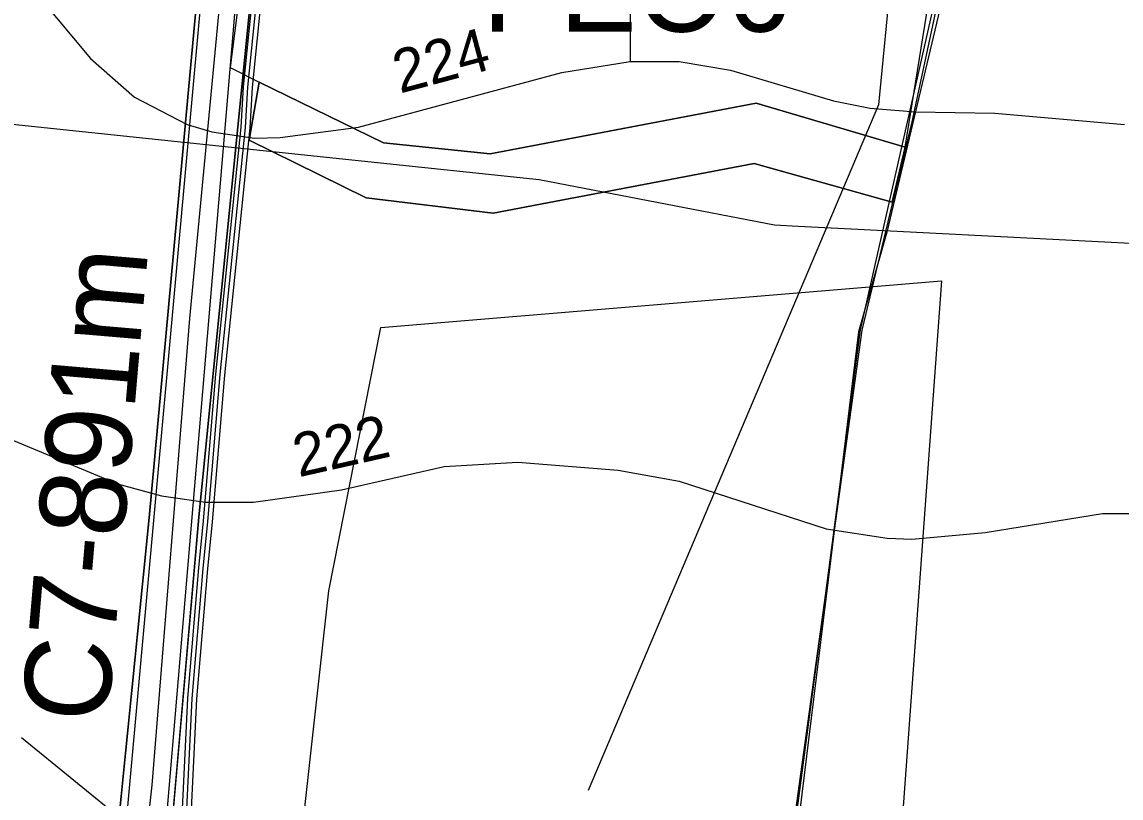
# Model space of a CAD drawing. Extents: x -662500 to -655523, y -1056000 to -1049993.
# Drawn here: x -660179.8 to -659925.2, y -1053777.2 to -1053597.4 of the extents above; entities that cross this region are included whole.
import ezdxf

# ---------------------------------------------------------------- set-up
doc = ezdxf.new("R2010")
doc.units = 0
for name, color, linetype in [('58', 7, 'Continuous'), ('Vrstva 1', 7, 'Continuous'), ('Vrstva 11', 7, 'Continuous'), ('Vrstva 17', 7, 'Continuous'), ('Vrstva 18', 7, 'Continuous'), ('Vrstva 22', 7, 'Continuous'), ('Vrstva 24', 7, 'Continuous'), ('Vrstva 35', 7, 'Continuous'), ('Vrstva 36', 7, 'Continuous'), ('Vrstva 37', 7, 'Continuous'), ('Vrstva 42', 7, 'Continuous'), ('Vrstva 47', 7, 'Continuous'), ('Vrstva 5', 7, 'Continuous'), ('Vrstva 57', 7, 'Continuous'), ('Vrstva 6', 7, 'Continuous'), ('Vrstva 61', 7, 'Continuous'), ('Vrstva 7', 7, 'Continuous')]:
    doc.layers.add(name, color=color, linetype=linetype)

msp = doc.modelspace()

# ---------------------------------------------------------------- linework, layer by layer
at = {"layer": '58'}
msp.add_lwpolyline([(-659966.09, -1053589.8), (-659979.45, -1053646.11), (-659986.05, -1053669.16), (-659992.56, -1053722.27), (-660000.86, -1053790.13), (-660001.11, -1053794.15), (-660003.29, -1053815.65), (-660003.85, -1053821.48), (-660005.39, -1053836.92), (-660006.52, -1053846.84), (-660007.35, -1053857.17), (-660010.12, -1053854.58), (-660021.49, -1053851.7), (-660054.09, -1053851.84), (-660060.83, -1053852), (-660057.69, -1053873.59), (-660041.94, -1053978.1)], dxfattribs=at)
at = {"layer": 'Vrstva 1'}
msp.add_lwpolyline([(-659954.06, -1053529.13), (-659973.69, -1053620.54), (-659985.28, -1053668.78), (-660002.01, -1053790.13), (-660002.16, -1053791.32), (-660002.5, -1053794.1), (-660004.94, -1053814.14), (-660005.18, -1053817.33), (-660005.34, -1053819.44), (-660005.58, -1053826.65), (-660005.29, -1053848.46), (-660004.16, -1053861.83), (-660010.2, -1053857.03), (-660012.44, -1053855.66), (-660017.12, -1053853.66), (-660019.03, -1053852.98), (-660021.16, -1053852.5), (-660026.92, -1053851.95), (-660035.99, -1053851.88), (-660050.1, -1053852.01), (-660052.3, -1053852.03), (-660058.85, -1053852.09), (-660055.8, -1053876.8), (-660042.1, -1053979.18)], dxfattribs=at)
at = {"layer": 'Vrstva 11'}
msp.add_lwpolyline([(-660128.59, -1053535.41), (-660141.02, -1053666.13), (-660149.73, -1053774.2), (-660154.88, -1053820.83), (-660155.97, -1053836.63), (-660155.9, -1053844.5)], dxfattribs=at)
at = {"layer": 'Vrstva 17'}
msp.add_lwpolyline([(-660093.08, -1053291.6), (-660096.38, -1053299.54), (-660103.97, -1053335.5), (-660111.56, -1053371.46), (-660148.84, -1053810.53)], dxfattribs=at)
at = {"layer": 'Vrstva 22'}
msp.add_lwpolyline([(-660124.86, -1053611.33), (-660096.1, -1053625.4), (-660071.37, -1053627.99), (-660009.78, -1053616.2), (-659975.27, -1053626.43), (-659978.23, -1053639.12), (-660010.19, -1053630.18), (-660070.69, -1053641.68), (-660100.07, -1053638.13), (-660127.22, -1053624.79)], close=True, dxfattribs=at)
at = {"layer": 'Vrstva 24'}
msp.add_lwpolyline([(-659687, -1053701.5), (-659711, -1053686.5), (-659734.5, -1053680.5), (-659814, -1053669.5), (-659908, -1053649.5), (-659980.14, -1053645.8), (-660000, -1053644.78), (-660005.5, -1053644.5), (-660060, -1053634), (-660183.5, -1053621), (-660246.5, -1053605.5), (-660263.5, -1053598), (-660330, -1053557), (-660364, -1053532.5), (-660389, -1053520), (-660401.5, -1053515), (-660430, -1053509.5)], dxfattribs=at)
at = {"layer": 'Vrstva 35'}
msp.add_lwpolyline([(-660026.37, -1053508.12), (-660038.92, -1053545.65), (-660038.92, -1053606.59)], dxfattribs=at)
at = {"layer": 'Vrstva 36'}
for points in [[(-659954.61, -1053529.84), (-659955.59, -1053526.67), (-659954.74, -1053506.97), (-659953.08, -1053482.2), (-659950.97, -1053450.72), (-659945.17, -1053422.76), (-659937.73, -1053399.42), (-659931.19, -1053378.89), (-659926.07, -1053353.49), (-660088.86, -1053281.5), (-660107.93, -1053369.91), (-660112.89, -1053460.91), (-660131.56, -1053607.96), (-660124.86, -1053611.33)], [(-659975.27, -1053626.43), (-659964.94, -1053562.8), (-659961.56, -1053542)]]:
    msp.add_lwpolyline(points, dxfattribs=at)
at = {"layer": 'Vrstva 37'}
for points in [[(-660303.5, -1053230.44), (-660268.36, -1053230.44), (-660272.06, -1053456.27), (-660238.23, -1053464.08), (-660230.1, -1053441.95), (-660156.9, -1053423.64), (-660133.56, -1053315.41), (-660112.26, -1053315.31), (-660122.32, -1053372.39), (-660125.43, -1053404.18), (-660127.57, -1053442.13), (-660131.64, -1053497.5), (-660136.95, -1053566.03), (-660150.34, -1053712.33), (-660162.69, -1053835.19), (-660383.93, -1053811.56), (-660351.89, -1053606.5)], [(-660096.66, -1053668.18), (-659966.86, -1053657.36), (-659976.74, -1053792.99), (-660022.22, -1053782.75), (-660030.23, -1053849.74), (-660120.67, -1053837.24), (-660108.76, -1053729.2)]]:
    msp.add_lwpolyline(points, close=True, dxfattribs=at)
at = {"layer": 'Vrstva 42'}
msp.add_lwpolyline([(-660142.78, -1053807.34), (-660142.8, -1053803.76), (-660140.36, -1053754.17), (-660137.85, -1053724), (-660136.78, -1053713.11), (-660133.93, -1053679.11), (-660128.02, -1053621.83), (-660127.49, -1053612.47), (-660120.96, -1053547.99), (-660119.87, -1053525.87), (-660118.25, -1053505.95), (-660116.02, -1053485.23), (-660115.83, -1053483.2)], dxfattribs=at)
at = {"layer": 'Vrstva 47'}
for points in [[(-660143.8, -1053803.74), (-660141.36, -1053754.1), (-660138.84, -1053723.91), (-660137.78, -1053713.02), (-660134.92, -1053679.02), (-660129.02, -1053621.75), (-660128.49, -1053612.4), (-660121.96, -1053547.91)], [(-660119.97, -1053548.06), (-660126.5, -1053612.55), (-660127.02, -1053621.91), (-660132.93, -1053679.2), (-660135.79, -1053713.2), (-660136.85, -1053724.09)], [(-660136.85, -1053724.09), (-660139.36, -1053754.23), (-660141.8, -1053803.78), (-660141.78, -1053807.33), (-660141.76, -1053810.72), (-660141.63, -1053815.06), (-660142.01, -1053828.02), (-660142.11, -1053835.66), (-660132.43, -1053836.41), (-660120.67, -1053837.24), (-660100.4, -1053837.97), (-660084.79, -1053838.68), (-660059.04, -1053839.7), (-660057.24, -1053839.89), (-660054.55, -1053840.13), (-660054.17, -1053840.17), (-660053.64, -1053840.74), (-660053.64, -1053841.13), (-660053.65, -1053842), (-660053.56, -1053844.32), (-660053.69, -1053848.39), (-660054.82, -1053848.28)]]:
    msp.add_lwpolyline(points, dxfattribs=at)
at = {"layer": 'Vrstva 5'}
for points in [[(-659953.22, -1053525.2), (-659985.7, -1053668.71), (-660001.66, -1053790.17), (-660016.06, -1053789.15), (-660016.34, -1053791.52), (-660047.13, -1053792.26), (-660051.64, -1053841.59), (-660076.83, -1053841.01), (-660072.33, -1053792.31), (-660148.64, -1053813.09), (-660146.82, -1053803.03), (-660144.24, -1053774.31), (-660138.85, -1053712.12), (-660126.59, -1053589.2)], [(-660728.84, -1053594.86), (-660659.38, -1053604.53), (-660591.82, -1053615.12), (-660481.41, -1053634.1), (-660378.28, -1053653.76), (-660398.86, -1053759.98), (-660407.77, -1053814.99), (-660406.28, -1053815.33), (-660305.92, -1053826.68), (-660234.87, -1053832.54), (-660162.97, -1053835.81), (-660159.44, -1053804.48), (-660157.5, -1053793.95), (-660158.49, -1053793), (-660150.34, -1053712.33), (-660136.95, -1053566.03)], [(-660235.12, -1053837.99), (-660159.73, -1053842.4), (-660159.25, -1053835.99), (-660162.97, -1053835.81), (-660159.44, -1053804.48), (-660157.5, -1053793.95), (-660158.49, -1053793), (-660150.34, -1053712.33), (-660136.95, -1053566.03)], [(-660126.59, -1053589.2), (-660138.85, -1053712.12), (-660146.82, -1053803.03), (-660148.64, -1053813.09), (-660149.76, -1053834.51), (-660139.06, -1053839.19), (-660076.83, -1053841.01), (-660051.64, -1053841.59), (-660032.72, -1053842.78), (-660018.51, -1053844.59), (-660012.27, -1053845.97), (-660005.29, -1053848.46), (-660004.16, -1053861.83), (-660010.2, -1053857.03), (-660012.44, -1053855.66), (-660019.03, -1053852.98), (-660026.92, -1053851.95), (-660058.85, -1053852.09), (-660122.2, -1053852.55), (-660157.09, -1053852.56), (-660239.81, -1053850.04)]]:
    msp.add_lwpolyline(points, dxfattribs=at)
at = {"layer": 'Vrstva 57'}
msp.add_lwpolyline([(-659974.37, -1053345.21), (-659975.78, -1053555.05), (-659978.13, -1053582.31), (-659981.42, -1053616.61), (-660048.63, -1053775.46)], dxfattribs=at)
at = {"layer": 'Vrstva 6'}
msp.add_lwpolyline([(-660124.86, -1053611.33), (-660127.22, -1053624.79), (-660100.07, -1053638.13), (-660070.69, -1053641.68), (-660010.19, -1053630.18), (-659978.23, -1053639.12), (-659975.27, -1053626.43), (-660009.78, -1053616.2), (-660071.37, -1053627.99), (-660096.1, -1053625.4)], close=True, dxfattribs=at)
at = {"layer": 'Vrstva 61'}
msp.add_lwpolyline([(-660103.33, -1053285.76), (-660108.12, -1053300.67), (-660119.61, -1053361.23), (-660123.15, -1053400.36), (-660134.78, -1053552.31), (-660158.95, -1053818.23), (-660161.28, -1053838.75)], dxfattribs=at)
at = {"layer": 'Vrstva 7'}
for p, q in [((-660177.23, -1053589.87), (-660163.91, -1053605.88)), ((-660163.91, -1053605.88), (-660153.71, -1053614.81)), ((-660054.79, -1053609.14), (-660038.92, -1053606.59)), ((-660038.92, -1053606.59), (-660027.58, -1053606.59)), ((-660027.58, -1053606.59), (-660015.68, -1053608.58)), ((-660101.84, -1053621.76), (-660054.79, -1053609.14)), ((-660015.68, -1053608.58), (-659991.87, -1053615.66)), ((-660153.71, -1053614.81), (-660141.52, -1053621.19)), ((-659991.87, -1053615.66), (-659983.36, -1053617.36)), ((-659983.36, -1053617.36), (-659972.88, -1053618.21)), ((-659972.88, -1053618.21), (-659954.45, -1053618.5)), ((-659954.45, -1053618.5), (-659924.41, -1053621.19)), ((-660141.52, -1053621.19), (-660135.85, -1053622.89)), ((-660119.98, -1053624.17), (-660101.84, -1053621.76)), ((-660135.85, -1053622.89), (-660125.93, -1053624.31)), ((-660125.93, -1053624.31), (-660119.98, -1053624.17)), ((-660197.07, -1053688.08), (-660157.68, -1053704.38)), ((-660105.81, -1053705.79), (-660082, -1053700.41)), ((-660082, -1053700.41), (-660064.99, -1053699.42)), ((-660064.99, -1053699.42), (-660041.75, -1053701.26)), ((-660041.75, -1053701.26), (-660027.58, -1053703.81)), ((-660157.68, -1053704.38), (-660147.47, -1053707.21)), ((-660126.21, -1053708.63), (-660105.81, -1053705.79)), ((-660027.58, -1053703.81), (-659993.57, -1053714.86)), ((-660147.47, -1053707.21), (-660137.27, -1053708.63)), ((-660137.27, -1053708.63), (-660126.21, -1053708.63)), ((-659956.72, -1053715.71), (-659929.51, -1053711.32)), ((-659929.51, -1053711.32), (-659915.91, -1053711.32)), ((-659993.57, -1053714.86), (-659979.4, -1053716.99)), ((-659973.73, -1053717.27), (-659956.72, -1053715.71)), ((-659979.4, -1053716.99), (-659973.73, -1053717.27)), ((-660179.92, -1053763.19), (-660144.92, -1053791.67))]:
    msp.add_line(p, q, dxfattribs=at)

# ---------------------------------------------------------------- texts
at = {"layer": 'Vrstva 18'}
msp.add_text('C7-891m', height=20, rotation=85.1036, dxfattribs=at).set_placement((-660159.99, -1053760.16))
at = {"layer": 'Vrstva 22'}
msp.add_text('PEO6', height=20, rotation=360, dxfattribs=at).set_placement((-660073.1, -1053599.65))
at = {"layer": 'Vrstva 7'}
for s, rotation, p in [('224', 15.0068, (-660092.29, -1053614.02)), ('222', 12.7444, (-660115.72, -1053702.91))]:
    msp.add_text(s, height=10, rotation=rotation, dxfattribs=at).set_placement(p)

doc.saveas('drawing.dxf')
